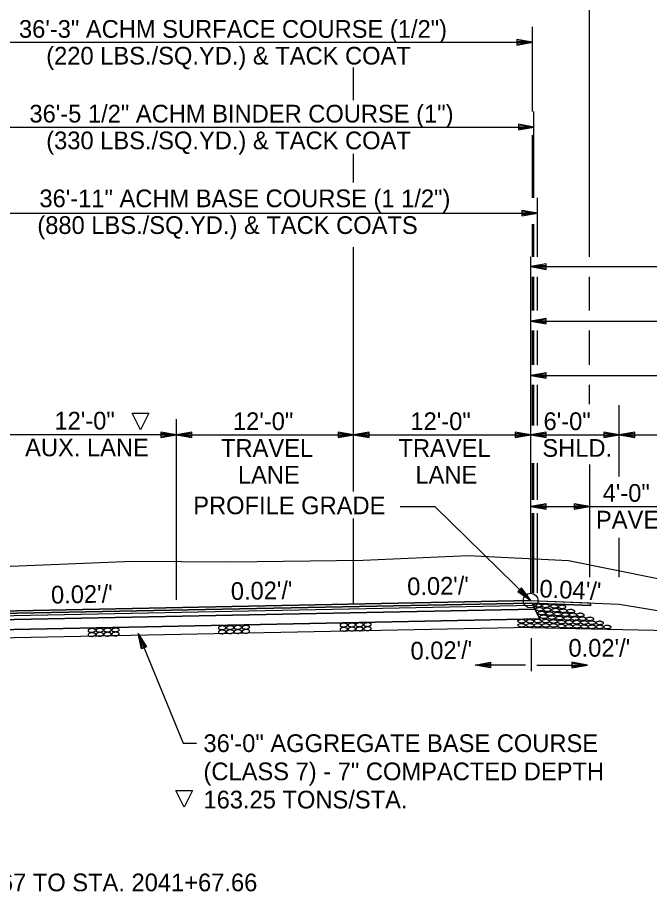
# Model space of a CAD drawing. Extents: x 1734743 to 1735935, y 759845 to 763831.
# Drawn here: x 1735682.9 to 1735725.7, y 763381.8 to 763441 of the extents above; entities that cross this region are included whole.
import ezdxf

# ---------------------------------------------------------------- set-up
doc = ezdxf.new("R2010")
doc.units = 0
for name, color, linetype in [('1', 7, 'Continuous'), ('10', 7, 'Continuous'), ('19', 7, 'Continuous'), ('8', 7, 'Continuous'), ('Level 1', 7, 'Continuous'), ('R_Prop Surface', 7, 'Continuous')]:
    doc.layers.add(name, color=color, linetype=linetype)

# ---------------------------------------------------------------- blocks, each defined once
blk = doc.blocks.new('TM')
at = {"layer": '8'}
for p, q in [((-120.309, 21.181), (-119.787, -20.829)), ((0, 0), (-120.309, 21.181)), ((-31.382, 2.945), (-120.176, 10.512)), ((-119.787, -20.829), (0, 0)), ((-119.911, -10.826), (-31.307, -3.057))]:
    blk.add_line(p, q, dxfattribs=at)
blk = doc.blocks.new('ROCKS')
at = {"layer": '1'}
blk.add_spline([(0.013, 0.06), (0.053, 0.053), (0.107, 0.033), (0.133, 0.013), (0.133, -0.007), (0.12, -0.033), (0.107, -0.04), (0.073, -0.053), (0.033, -0.067), (0.013, -0.067), (-0.02, -0.06), (-0.06, -0.053), (-0.087, -0.047), (-0.113, -0.02), (-0.113, -0.007), (-0.107, 0.02), (-0.087, 0.033), (-0.067, 0.047), (-0.033, 0.053), (-0.02, 0.06), (0.013, 0.06)], degree=3, dxfattribs=at)

msp = doc.modelspace()

# ---------------------------------------------------------------- linework, layer by layer
at = {"layer": '10'}
for points in [[(1735691.831, 763414.215), (1735691.268, 763413.09), (1735690.706, 763414.215)], [(1735694.792, 763388.631), (1735694.229, 763387.506), (1735693.667, 763388.631)]]:
    msp.add_lwpolyline(points, close=True, dxfattribs=at)
at = {"layer": '19'}
for p, q in [((1735721.676, 763424.802), (1735721.676, 763445.878)), ((1735717.815, 763434.657), (1735717.815, 763440.397)), ((1735681.585, 763439.347), (1735717.815, 763439.347)), ((1735716.765, 763439.531), (1735716.765, 763439.164)), ((1735717.815, 763439.347), (1735716.765, 763439.531)), ((1735717.535, 763439.374), (1735716.765, 763439.435)), ((1735716.765, 763439.164), (1735717.815, 763439.347)), ((1735716.765, 763439.251), (1735717.535, 763439.321)), ((1735705.688, 763435.418), (1735705.688, 763437.63)), ((1735717.919, 763428.818), (1735717.919, 763434.657)), ((1735681.481, 763433.607), (1735717.919, 763433.607)), ((1735716.869, 763433.791), (1735716.869, 763433.423)), ((1735717.919, 763433.607), (1735716.869, 763433.791)), ((1735717.639, 763433.633), (1735716.869, 763433.694)), ((1735716.869, 763433.423), (1735717.919, 763433.607)), ((1735716.869, 763433.511), (1735717.639, 763433.58)), ((1735717.815, 763428.818), (1735717.815, 763433.045)), ((1735705.688, 763429.837), (1735705.688, 763431.783)), ((1735718.15, 763424.802), (1735718.15, 763428.818)), ((1735681.251, 763427.768), (1735718.15, 763427.768)), ((1735717.1, 763427.951), (1735717.1, 763427.584)), ((1735718.15, 763427.768), (1735717.1, 763427.951)), ((1735717.87, 763427.794), (1735717.1, 763427.855)), ((1735717.1, 763427.584), (1735718.15, 763427.768)), ((1735717.1, 763427.671), (1735717.87, 763427.741)), ((1735717.82, 763424.802), (1735717.82, 763427.033)), ((1735717.924, 763424.802), (1735717.924, 763427.033)), ((1735718.15, 763424.802), (1735718.15, 763427.033)), ((1735705.701, 763408.902), (1735705.701, 763425.462)), ((1735717.701, 763416.77), (1735717.701, 763424.802)), ((1735718.751, 763424.327), (1735717.701, 763424.143)), ((1735717.701, 763424.143), (1735797.701, 763424.143)), ((1735717.701, 763424.143), (1735718.751, 763423.959)), ((1735718.751, 763424.23), (1735717.981, 763424.169)), ((1735717.981, 763424.117), (1735718.751, 763424.047)), ((1735718.751, 763423.959), (1735718.751, 763424.327)), ((1735717.82, 763421.178), (1735717.82, 763423.445)), ((1735717.924, 763421.178), (1735717.924, 763423.445)), ((1735718.15, 763421.178), (1735718.15, 763423.445)), ((1735721.676, 763421.178), (1735721.676, 763423.445)), ((1735718.751, 763420.64), (1735717.701, 763420.456)), ((1735717.701, 763420.456), (1735718.751, 763420.272)), ((1735717.701, 763420.456), (1735757.701, 763420.456)), ((1735718.751, 763420.544), (1735717.981, 763420.483)), ((1735717.981, 763420.43), (1735718.751, 763420.36)), ((1735718.751, 763420.272), (1735718.751, 763420.64)), ((1735717.82, 763417.489), (1735717.82, 763419.821)), ((1735717.924, 763417.489), (1735717.924, 763419.821)), ((1735718.15, 763417.489), (1735718.15, 763419.821)), ((1735721.676, 763417.489), (1735721.676, 763419.821)), ((1735718.751, 763416.953), (1735717.701, 763416.77)), ((1735718.751, 763416.857), (1735717.981, 763416.796)), ((1735718.751, 763416.586), (1735718.751, 763416.953)), ((1735717.701, 763409.862), (1735717.701, 763416.77)), ((1735717.701, 763416.77), (1735718.751, 763416.586)), ((1735717.701, 763416.77), (1735747.701, 763416.77)), ((1735717.981, 763416.743), (1735718.751, 763416.673)), ((1735717.82, 763413.386), (1735717.82, 763416.132)), ((1735717.924, 763413.386), (1735717.924, 763416.132)), ((1735718.15, 763413.386), (1735718.15, 763416.132)), ((1735721.676, 763414.822), (1735721.676, 763416.132)), ((1735723.701, 763409.928), (1735723.701, 763414.765)), ((1735693.701, 763401.56), (1735693.701, 763413.803)), ((1735693.701, 763412.753), (1735681.701, 763412.753)), ((1735692.651, 763412.937), (1735692.651, 763412.569)), ((1735693.701, 763412.753), (1735692.651, 763412.937)), ((1735693.421, 763412.779), (1735692.651, 763412.84)), ((1735692.651, 763412.569), (1735693.701, 763412.753)), ((1735692.651, 763412.657), (1735693.421, 763412.727)), ((1735694.751, 763412.937), (1735693.701, 763412.753)), ((1735693.701, 763412.753), (1735705.701, 763412.753)), ((1735693.701, 763412.753), (1735694.751, 763412.569)), ((1735694.751, 763412.84), (1735693.981, 763412.779)), ((1735693.981, 763412.727), (1735694.751, 763412.657)), ((1735694.751, 763412.569), (1735694.751, 763412.937)), ((1735704.651, 763412.937), (1735704.651, 763412.569)), ((1735705.701, 763412.753), (1735704.651, 763412.937)), ((1735705.421, 763412.779), (1735704.651, 763412.84)), ((1735704.651, 763412.569), (1735705.701, 763412.753)), ((1735704.651, 763412.657), (1735705.421, 763412.727)), ((1735706.751, 763412.937), (1735705.701, 763412.753)), ((1735705.701, 763412.753), (1735717.701, 763412.753)), ((1735705.701, 763412.753), (1735706.751, 763412.569)), ((1735706.751, 763412.84), (1735705.981, 763412.779)), ((1735705.981, 763412.727), (1735706.751, 763412.657)), ((1735706.751, 763412.569), (1735706.751, 763412.937)), ((1735716.651, 763412.937), (1735716.651, 763412.569)), ((1735717.701, 763412.753), (1735716.651, 763412.937)), ((1735717.421, 763412.779), (1735716.651, 763412.84)), ((1735716.651, 763412.569), (1735717.701, 763412.753)), ((1735716.651, 763412.657), (1735717.421, 763412.727)), ((1735718.751, 763412.937), (1735717.701, 763412.753)), ((1735717.701, 763412.753), (1735723.701, 763412.753)), ((1735717.701, 763412.753), (1735718.751, 763412.569)), ((1735718.751, 763412.84), (1735717.981, 763412.779)), ((1735717.981, 763412.727), (1735718.751, 763412.657)), ((1735718.751, 763412.569), (1735718.751, 763412.937)), ((1735722.651, 763412.937), (1735722.651, 763412.569)), ((1735723.701, 763412.753), (1735722.651, 763412.937)), ((1735723.421, 763412.779), (1735722.651, 763412.84)), ((1735722.651, 763412.569), (1735723.701, 763412.753)), ((1735722.651, 763412.657), (1735723.421, 763412.727)), ((1735724.751, 763412.937), (1735723.701, 763412.753)), ((1735723.701, 763412.753), (1735724.751, 763412.569)), ((1735723.701, 763412.753), (1735735.386, 763412.753)), ((1735724.751, 763412.84), (1735723.981, 763412.779)), ((1735723.981, 763412.727), (1735724.751, 763412.657)), ((1735724.751, 763412.569), (1735724.751, 763412.937)), ((1735717.82, 763408.351), (1735717.82, 763410.837)), ((1735717.924, 763408.351), (1735717.924, 763410.837)), ((1735718.15, 763408.351), (1735718.15, 763410.837)), ((1735721.698, 763403.099), (1735721.698, 763410.738)), ((1735717.701, 763402.049), (1735717.701, 763409.862)), ((1735718.751, 763408.075), (1735717.701, 763407.892)), ((1735717.701, 763407.892), (1735727.808, 763407.892)), ((1735717.701, 763407.892), (1735718.751, 763407.708)), ((1735718.751, 763407.979), (1735717.981, 763407.918)), ((1735718.751, 763407.708), (1735718.751, 763408.075)), ((1735720.648, 763408.075), (1735720.648, 763407.708)), ((1735721.698, 763407.892), (1735720.648, 763408.075)), ((1735721.418, 763407.918), (1735720.648, 763407.979)), ((1735720.648, 763407.708), (1735721.698, 763407.892)), ((1735717.82, 763402.04), (1735717.82, 763407.438)), ((1735717.924, 763402.04), (1735717.924, 763407.438)), ((1735717.981, 763407.865), (1735718.751, 763407.795)), ((1735718.153, 763402.04), (1735718.153, 763407.438)), ((1735720.648, 763407.795), (1735721.418, 763407.865)), ((1735705.701, 763401.275), (1735705.701, 763407.08)), ((1735723.701, 763403.099), (1735723.701, 763405.771)), ((1735717.079, 763402.381), (1735716.826, 763402.118)), ((1735716.826, 763402.118), (1735717.701, 763401.515)), ((1735716.887, 763402.18), (1735717.482, 763401.69)), ((1735717.517, 763401.725), (1735717.018, 763402.311)), ((1735717.701, 763401.515), (1735717.079, 763402.381)), ((1735717.701, 763401.515), (1735681.716, 763400.795)), ((1735717.701, 763401.515), (1735723.701, 763401.275)), ((1735717.99, 763400.937), (1735681.416, 763400.205)), ((1735717.99, 763400.937), (1735681.416, 763400.205)), ((1735681.416, 763400.205), (1735717.99, 763400.937)), ((1735717.866, 763401.185), (1735681.543, 763400.458)), ((1735717.866, 763401.185), (1735681.543, 763400.458)), ((1735717.702, 763401.348), (1735681.719, 763400.628)), ((1735717.702, 763401.348), (1735721.783, 763401.185)), ((1735717.99, 763400.937), (1735717.866, 763401.185)), ((1735718.32, 763400.277), (1735717.99, 763400.937)), ((1735723.701, 763401.275), (1735735.386, 763399.327)), ((1735718.32, 763400.277), (1735681.08, 763399.532)), ((1735681.08, 763399.532), (1735718.32, 763400.277)), ((1735717.701, 763399.681), (1735664.008, 763398.607)), ((1735717.701, 763399.681), (1735719.689, 763399.641)), ((1735719.689, 763399.641), (1735735.386, 763399.327)), ((1735691.098, 763399.281), (1735694.15, 763391.858)), ((1735691.327, 763398.243), (1735691.098, 763399.281)), ((1735691.098, 763399.281), (1735691.666, 763398.379)), ((1735691.407, 763398.277), (1735691.178, 763399.013)), ((1735691.223, 763399.032), (1735691.578, 763398.349)), ((1735717.737, 763398.974), (1735717.737, 763396.721)), ((1735691.666, 763398.379), (1735691.327, 763398.243)), ((1735717.359, 763397.137), (1735713.938, 763397.137)), ((1735718.116, 763397.137), (1735721.537, 763397.137)), ((1735694.15, 763391.858), (1735695.066, 763391.858))]:
    msp.add_line(p, q, dxfattribs=at)
for points in [[(1735708.857, 763407.883), (1735711.212, 763407.883), (1735717.701, 763401.515)], [(1735613.664, 763403.585), (1735659.802, 763403.886), (1735671.351, 763404.226), (1735675.305, 763403.724), (1735680.786, 763403.784), (1735690.726, 763404.18), (1735697.359, 763404.139), (1735706.351, 763404.261), (1735713.47, 763404.566)], [(1735713.47, 763404.566), (1735720.263, 763404.226), (1735732.151, 763401.846), (1735745.738, 763396.746), (1735755.142, 763395.49)], [(1735721.783, 763401.185), (1735717.702, 763401.348), (1735682.013, 763400.634), (1735681.626, 763400.625), (1735675.605, 763400.384), (1735675.605, 763400.384), (1735675.69, 763400.554), (1735675.69, 763400.554), (1735681.716, 763400.795), (1735717.701, 763401.515), (1735721.698, 763401.355), (1735721.698, 763401.355), (1735721.783, 763401.185), (1735721.783, 763401.185), (1735721.783, 763401.185)], [(1735717.866, 763401.185), (1735681.543, 763400.458), (1735681.543, 763400.458), (1735681.626, 763400.625), (1735681.626, 763400.625), (1735681.714, 763400.628), (1735717.702, 763401.348), (1735717.786, 763401.345), (1735717.786, 763401.345), (1735717.866, 763401.185), (1735717.866, 763401.185), (1735717.866, 763401.185)]]:
    msp.add_lwpolyline(points, dxfattribs=at)
msp.add_circle((1735717.701, 763401.515), 0.5, dxfattribs=at)
at = {"layer": 'R_Prop Surface'}
for p, q in [((1735717.786, 763401.345), (1735718.32, 763400.277)), ((1735721.698, 763401.355), (1735721.783, 763401.185))]:
    msp.add_line(p, q, dxfattribs=at)

# ---------------------------------------------------------------- block references
at = {"layer": '19', "xscale": 0.008761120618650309}
for p, yscale, rotation in [((1735713.934, 763397.133), -0.008761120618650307, -179.20057588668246), ((1735721.538, 763397.133), 0.008761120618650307, -0.7994241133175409)]:
    msp.add_blockref('TM', p, dxfattribs=dict(at, yscale=yscale, rotation=rotation))
at = {"layer": 'Level 1'}
for p, xscale, yscale, rotation in [((1735718.187, 763401.191), 2.0116542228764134, -2.011654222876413, 177.9586193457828), ((1735718.312, 763400.932), 2.0116542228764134, -2.011654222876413, 177.9586193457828), ((1735718.457, 763400.671), 2.0116542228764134, -2.011654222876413, 177.9586193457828), ((1735718.719, 763401.162), 2.0116542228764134, -2.011654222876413, 177.9586193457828), ((1735718.838, 763400.897), 2.0116542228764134, -2.011654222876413, 177.9586193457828), ((1735719.319, 763401.132), 2.011654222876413, -2.0116542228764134, 177.95871721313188), ((1735719.406, 763400.87), 2.011654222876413, -2.0116542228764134, 177.95871721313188), ((1735719.838, 763401.093), 2.011654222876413, -2.0116542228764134, 177.95871721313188), ((1735719.929, 763400.825), 2.011654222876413, -2.0116542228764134, 177.95871721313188), ((1735720.433, 763400.806), 2.011654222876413, -2.0116542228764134, 177.95871721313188), ((1735717.103, 763400.123), 2.0116542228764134, -2.011654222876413, 177.9586193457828), ((1735717.673, 763400.121), 2.0116542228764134, -2.011654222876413, 177.9586193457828), ((1735718.197, 763400.132), 2.0116542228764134, -2.011654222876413, 177.9586193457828), ((1735718.604, 763400.422), 2.0116542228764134, -2.011654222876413, 177.9586193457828), ((1735718.732, 763400.13), 2.0116542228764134, -2.011654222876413, 177.9586193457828), ((1735719.001, 763400.636), 2.0116542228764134, -2.011654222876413, 177.9586193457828), ((1735719.145, 763400.368), 2.0116542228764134, -2.011654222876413, 177.9586193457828), ((1735719.266, 763400.105), 2.0116542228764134, -2.011654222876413, 177.9586193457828), ((1735719.531, 763400.603), 2.0116542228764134, -2.011654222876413, 177.9586193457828), ((1735719.666, 763400.334), 2.0116542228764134, -2.011654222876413, 177.9586193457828), ((1735719.799, 763400.06), 2.0116542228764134, -2.011654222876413, 177.9586193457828), ((1735720.067, 763400.568), 2.011654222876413, -2.0116542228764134, 177.95871721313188), ((1735720.197, 763400.31), 2.011654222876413, -2.0116542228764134, 177.95871721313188), ((1735720.314, 763400.053), 2.011654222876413, -2.0116542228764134, 177.95871721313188), ((1735720.572, 763400.552), 2.011654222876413, -2.0116542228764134, 177.95871721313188), ((1735720.707, 763400.304), 2.011654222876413, -2.0116542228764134, 177.95871721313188), ((1735720.825, 763400.053), 2.011654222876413, -2.0116542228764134, 177.95871721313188), ((1735721.084, 763400.55), 2.011654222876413, -2.0116542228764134, 177.95871721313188), ((1735721.22, 763400.289), 2.011654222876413, -2.0116542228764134, 177.95871721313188), ((1735721.728, 763400.277), 2.011654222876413, -2.0116542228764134, 177.95871721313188), ((1735687.947, 763399.496), 2.011654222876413, 2.0116542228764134, 3.0987721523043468), ((1735688.49, 763399.508), 2.011654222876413, 2.0116542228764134, 3.0987721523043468), ((1735689.012, 763399.52), 2.011654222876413, 2.0116542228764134, 3.0987721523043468), ((1735689.554, 763399.532), 2.011654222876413, 2.0116542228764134, 3.0987721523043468), ((1735696.778, 763399.675), 2.011654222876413, 2.0116542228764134, 3.0987721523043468), ((1735697.322, 763399.687), 2.011654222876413, 2.0116542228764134, 3.0987721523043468), ((1735697.843, 763399.698), 2.011654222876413, 2.0116542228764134, 3.0987721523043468), ((1735698.386, 763399.71), 2.011654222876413, 2.0116542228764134, 3.0987721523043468), ((1735705.02, 763399.856), 2.011654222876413, 2.0116542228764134, 3.0987721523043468), ((1735705.021, 763399.576), 2.011654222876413, 2.0116542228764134, 3.0987721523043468), ((1735705.563, 763399.868), 2.011654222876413, 2.0116542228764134, 3.0987721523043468), ((1735705.564, 763399.588), 2.011654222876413, 2.0116542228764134, 3.0987721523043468), ((1735706.085, 763399.879), 2.011654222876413, 2.0116542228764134, 3.0987721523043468), ((1735706.086, 763399.599), 2.011654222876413, 2.0116542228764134, 3.0987721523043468), ((1735706.627, 763399.892), 2.011654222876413, 2.0116542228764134, 3.0987721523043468), ((1735706.628, 763399.611), 2.011654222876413, 2.0116542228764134, 3.0987721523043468), ((1735717.107, 763399.843), 2.0116542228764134, -2.011654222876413, 177.9586193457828), ((1735717.677, 763399.841), 2.0116542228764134, -2.011654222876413, 177.9586193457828), ((1735718.196, 763399.839), 2.0116542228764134, -2.011654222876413, 177.9586193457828), ((1735718.731, 763399.837), 2.0116542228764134, -2.011654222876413, 177.9586193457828), ((1735719.265, 763399.835), 2.0116542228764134, -2.011654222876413, 177.9586193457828), ((1735719.798, 763399.789), 2.0116542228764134, -2.011654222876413, 177.9586193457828), ((1735720.314, 763399.772), 2.011654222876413, -2.0116542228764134, 177.95871721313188), ((1735720.839, 763399.776), 2.011654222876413, -2.0116542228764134, 177.95871721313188), ((1735721.352, 763400.028), 2.011654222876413, -2.0116542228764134, 177.95871721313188), ((1735721.352, 763399.753), 2.011654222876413, -2.0116542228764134, 177.95871721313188), ((1735721.866, 763400.022), 2.011654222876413, -2.0116542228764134, 177.95871721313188), ((1735721.866, 763399.741), 2.011654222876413, -2.0116542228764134, 177.95871721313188), ((1735722.391, 763400.008), 2.011654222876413, -2.0116542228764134, 177.95871721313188), ((1735722.391, 763399.737), 2.011654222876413, -2.0116542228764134, 177.95871721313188), ((1735722.904, 763399.729), 2.011654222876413, -2.0116542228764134, 177.95871721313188), ((1735687.948, 763399.216), 2.011654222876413, 2.0116542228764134, 3.0987721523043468), ((1735688.491, 763399.228), 2.011654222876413, 2.0116542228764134, 3.0987721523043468), ((1735689.013, 763399.24), 2.011654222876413, 2.0116542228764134, 3.0987721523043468), ((1735689.555, 763399.252), 2.011654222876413, 2.0116542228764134, 3.0987721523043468), ((1735696.779, 763399.395), 2.011654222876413, 2.0116542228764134, 3.0987721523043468), ((1735697.323, 763399.407), 2.011654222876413, 2.0116542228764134, 3.0987721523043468), ((1735697.844, 763399.418), 2.011654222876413, 2.0116542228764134, 3.0987721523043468), ((1735698.387, 763399.43), 2.011654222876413, 2.0116542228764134, 3.0987721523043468)]:
    msp.add_blockref('ROCKS', p, dxfattribs=dict(at, xscale=xscale, yscale=yscale, rotation=rotation))

# ---------------------------------------------------------------- texts
at = {"layer": '19'}
for s, p in [('36\'-3" ACHM SURFACE COURSE (1/2")', (1735683.032, 763439.654)), ('(220 LBS./SQ.YD.) & TACK COAT', (1735684.879, 763437.841)), ('36\'-5 1/2" ACHM BINDER COURSE (1")', (1735683.741, 763433.913)), ('(330 LBS./SQ.YD.) & TACK COAT', (1735684.879, 763432.1)), ('36\'-11" ACHM BASE COURSE (1 1/2")', (1735684.418, 763428.172)), ('(880 LBS./SQ.YD.) & TACK COATS', (1735684.276, 763426.36)), ('12\'-0" ', (1735685.437, 763413.107)), ('12\'-0"', (1735697.529, 763413.068)), ('12\'-0"', (1735709.552, 763413.068)), ('6\'-0"', (1735718.57, 763413.07)), ('AUX. LANE', (1735683.448, 763411.294)), ('TRAVEL', (1735696.721, 763411.255)), ('TRAVEL', (1735708.744, 763411.255)), ('SHLD.', (1735718.49, 763411.257)), ('LANE', (1735697.865, 763409.443)), ('LANE', (1735709.888, 763409.443)), ('4\'-0"', (1735722.575, 763408.208)), ('PROFILE GRADE', (1735694.838, 763407.364)), ('PAVED', (1735722.122, 763406.396)), ("0.02'/'", (1735720.258, 763397.711))]:
    msp.add_text(s, height=1.2, dxfattribs=at).set_placement(p)
for s, rotation, p in [("0.02'/'", 1.09311, (1735709.345, 763401.867)), ("0.02'/'", 1.09311, (1735685.214, 763401.307)), ("0.02'/'", 1.09311, (1735697.395, 763401.55)), ("0.04'/'", 357.38867, (1735718.273, 763401.735)), ("0.02'/'", 1.0121, (1735709.569, 763397.506)), ('36\'-0" AGGREGATE BASE COURSE', 360, (1735695.531, 763391.249)), ('(CLASS 7) - 7" COMPACTED DEPTH', 360, (1735695.531, 763389.338)), ('163.25 TONS/STA.', 360, (1735695.531, 763387.426)), ('VAR. FROM STA. 2036+98.67 TO STA. 2041+67.66', 359.99538, (1735661.628, 763381.816))]:
    msp.add_text(s, height=1.2, rotation=rotation, dxfattribs=at).set_placement(p)

doc.saveas('drawing.dxf')
